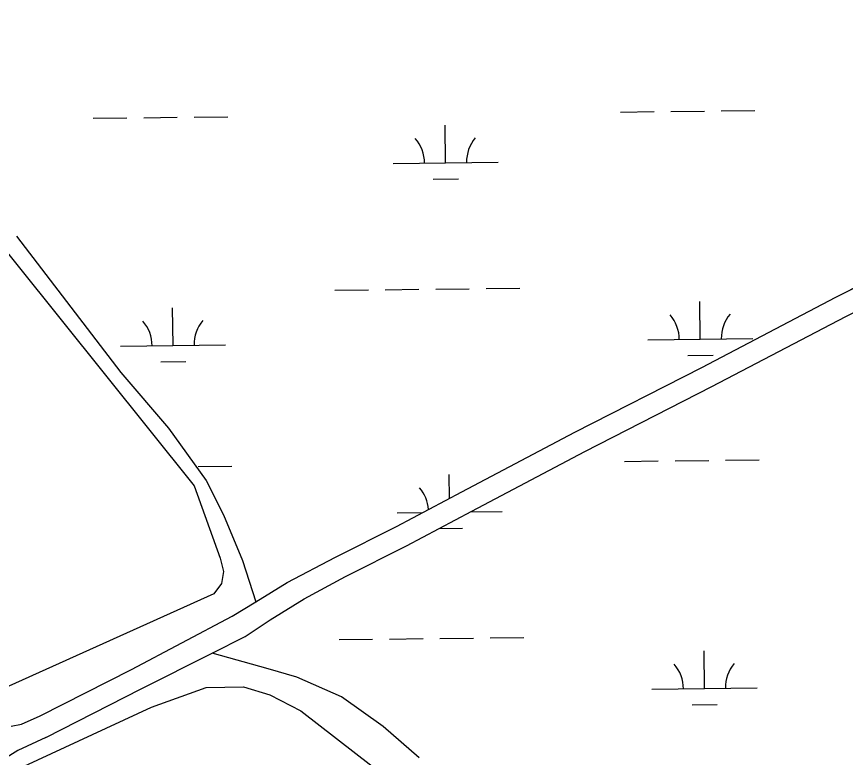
# Model space of a CAD drawing. Extents: x 3694830 to 3732949, y 415201 to 440970.
# Drawn here: x 3716358 to 3717147, y 435509 to 436214 of the extents above; entities that cross this region are included whole.
import ezdxf

# ---------------------------------------------------------------- set-up
doc = ezdxf.new("R2010")
doc.units = 0
for name, color, linetype in [('V-SITE-VEGE', 7, 'Continuous'), ('V-TOPO-SHOR', 7, 'Continuous'), ('V-WETL-SWMP', 7, 'Continuous')]:
    doc.layers.add(name, color=color, linetype=linetype)

msp = doc.modelspace()

# ---------------------------------------------------------------- linework, layer by layer
at = {"layer": 'V-SITE-VEGE'}
for points in [[(3716314.52, 436032.39), (3716527.01, 435767.26), (3716551.74, 435698.57), (3716554.93, 435685.74), (3716552.97, 435674.41), (3716545.85, 435664.58), (3716350.66, 435576.59)], [(3716334.89, 435486.43), (3716486.59, 435556.72), (3716538.52, 435575.29), (3716574.02, 435575.98), (3716598.94, 435568.29), (3716628.65, 435553.15), (3716696.54, 435500.45), (3716781.08, 435438.42), (3716818.44, 435404.8), (3716834.4, 435383.23), (3716880.85, 435299.98), (3716924.61, 435208.02), (3716942.88, 435192.79), (3716964.25, 435185.07), (3716985.96, 435183.67), (3717059.92, 435208.35), (3717113.93, 435213.53), (3717146.62, 435210.24)]]:
    msp.add_lwpolyline(points, dxfattribs=at)
at = {"layer": 'V-TOPO-SHOR'}
for points in [[(3716544.07, 435608.05), (3716575.6, 435623.96), (3716599.53, 435639.83), (3716631.86, 435659.91), (3716671.18, 435681.04), (3716729.05, 435710.31), (3716791.51, 435743.22), (3716899.02, 435800.15), (3717019.87, 435861.82), (3717147.35, 435928.69), (3717302.51, 436006.58), (3717457.64, 436089.1), (3717684.05, 436193.8), (3717899.56, 436312.3), (3717979.96, 436352.46)], [(3716585.61, 435656.96), (3716615.58, 435675.37), (3716661.72, 435699.45), (3716719.55, 435728.7), (3716781.84, 435761.52), (3716889.47, 435818.52), (3717010.35, 435880.2), (3717137.9, 435947.1), (3717293.01, 436024.97), (3717448.43, 436107.65), (3717648.75, 436209.36), (3717651.5, 436210.33)], [(3716380.54, 435548.4), (3716467.49, 435592.58), (3716563.2, 435643.29), (3716585.61, 435656.96)], [(3716385.85, 435527.88), (3716476.67, 435574.03), (3716544.07, 435608.05)], [(3716352.85, 435538.41), (3716362.6, 435540.55), (3716380.54, 435548.4)], [(3716385.85, 435527.88), (3716359.21, 435515.32), (3716348.98, 435509.07)]]:
    msp.add_lwpolyline(points, dxfattribs=at)
at = {"layer": 'V-WETL-SWMP'}
for p, q in [((3716932.87, 436123.32), (3716964.86, 436123.7)), ((3716980.86, 436123.89), (3717012.86, 436124.27)), ((3717028.86, 436124.46), (3717060.86, 436124.84)), ((3716430.99, 436117.33), (3716462.99, 436117.71)), ((3716478.99, 436117.9), (3716510.99, 436118.28)), ((3716526.99, 436118.48), (3716558.98, 436118.86)), ((3716766.37, 436074.9), (3716765.94, 436110.9)), ((3716716.37, 436074.3), (3716816.36, 436075.49)), ((3716754.55, 436059.32), (3716778.55, 436059.61)), ((3717137.9, 435947.1), (3717293.01, 436024.97)), ((3716358, 436005.13), (3716457.14, 435875.19)), ((3716660.96, 435953.56), (3716692.96, 435953.94)), ((3716708.96, 435954.13), (3716740.96, 435954.51)), ((3716756.96, 435954.71), (3716788.95, 435955.09)), ((3716804.95, 435955.28), (3716836.95, 435955.66)), ((3717008.86, 435906.96), (3717008.43, 435942.96)), ((3717010.35, 435880.2), (3717137.9, 435947.1)), ((3716506.99, 435900.98), (3716506.56, 435936.98)), ((3717019.87, 435861.82), (3717147.35, 435928.69)), ((3716958.86, 435906.37), (3717058.86, 435907.56)), ((3716456.99, 435900.38), (3716556.98, 435901.58)), ((3716997.04, 435891.39), (3717021.04, 435891.68)), ((3716495.17, 435885.41), (3716519.17, 435885.69)), ((3716889.47, 435818.52), (3717010.35, 435880.2)), ((3716457.14, 435875.19), (3716502.52, 435822.44)), ((3716899.02, 435800.15), (3717019.87, 435861.82)), ((3716502.52, 435822.44), (3716538.35, 435772.34)), ((3716781.84, 435761.52), (3716889.47, 435818.52)), ((3716791.51, 435743.22), (3716899.02, 435800.15)), ((3716530.95, 435785.82), (3716562.95, 435786.21)), ((3716936.83, 435790.67), (3716968.83, 435791.05)), ((3716984.83, 435791.24), (3717016.83, 435791.62)), ((3717032.82, 435791.81), (3717064.82, 435792.19)), ((3716770.18, 435755.38), (3716769.91, 435778.24)), ((3716538.35, 435772.34), (3716554.96, 435739.79)), ((3716719.55, 435728.7), (3716781.84, 435761.52)), ((3716554.96, 435739.79), (3716573.03, 435696.35)), ((3716720.34, 435741.65), (3716744.68, 435741.94)), ((3716729.05, 435710.31), (3716791.51, 435743.22)), ((3716790.11, 435742.48), (3716820.33, 435742.84)), ((3716661.72, 435699.45), (3716719.55, 435728.7)), ((3716760.14, 435726.69), (3716782.52, 435726.96)), ((3716671.18, 435681.04), (3716729.05, 435710.31)), ((3716615.57, 435675.37), (3716661.72, 435699.45)), ((3716573.03, 435696.35), (3716585.61, 435656.95)), ((3716585.61, 435656.95), (3716615.57, 435675.37)), ((3716631.86, 435659.91), (3716671.18, 435681.04)), ((3716599.53, 435639.83), (3716631.86, 435659.91)), ((3716575.6, 435623.96), (3716599.53, 435639.83)), ((3716544.07, 435608.05), (3716575.6, 435623.96)), ((3716664.93, 435620.91), (3716696.93, 435621.29)), ((3716712.93, 435621.48), (3716744.92, 435621.86)), ((3716760.92, 435622.05), (3716792.92, 435622.44)), ((3716808.92, 435622.63), (3716840.92, 435623.01)), ((3716597.49, 435593.11), (3716544.07, 435608.05)), ((3717012.83, 435574.31), (3717012.4, 435610.31)), ((3716624.8, 435585.16), (3716597.49, 435593.11)), ((3716667.18, 435566.44), (3716624.8, 435585.16)), ((3716962.83, 435573.72), (3717062.82, 435574.91)), ((3716706.91, 435538.17), (3716667.18, 435566.44)), ((3717001.01, 435558.74), (3717025.01, 435559.03)), ((3716741.2, 435508.48), (3716706.91, 435538.17))]:
    msp.add_line(p, q, dxfattribs=at)
for centre, start, end in [((3716711.12, 436074.71), 359.91153, 41.45519), ((3716821.6, 436076.03), 139.91153, 181.45519), ((3716953.61, 435906.78), 359.91153, 41.45519), ((3717064.09, 435908.1), 139.91153, 181.45519), ((3716451.74, 435900.79), 359.91153, 41.45519), ((3716562.22, 435902.11), 139.91153, 181.45519), ((3716715.09, 435742.06), 4.5588, 41.45519), ((3716825.57, 435743.38), 181.27524, 181.45518), ((3716957.58, 435574.13), 359.91153, 41.45519), ((3717068.06, 435575.45), 139.91153, 181.45518)]:
    msp.add_arc(centre, 35.25, start, end, dxfattribs=at)

doc.saveas('drawing.dxf')
